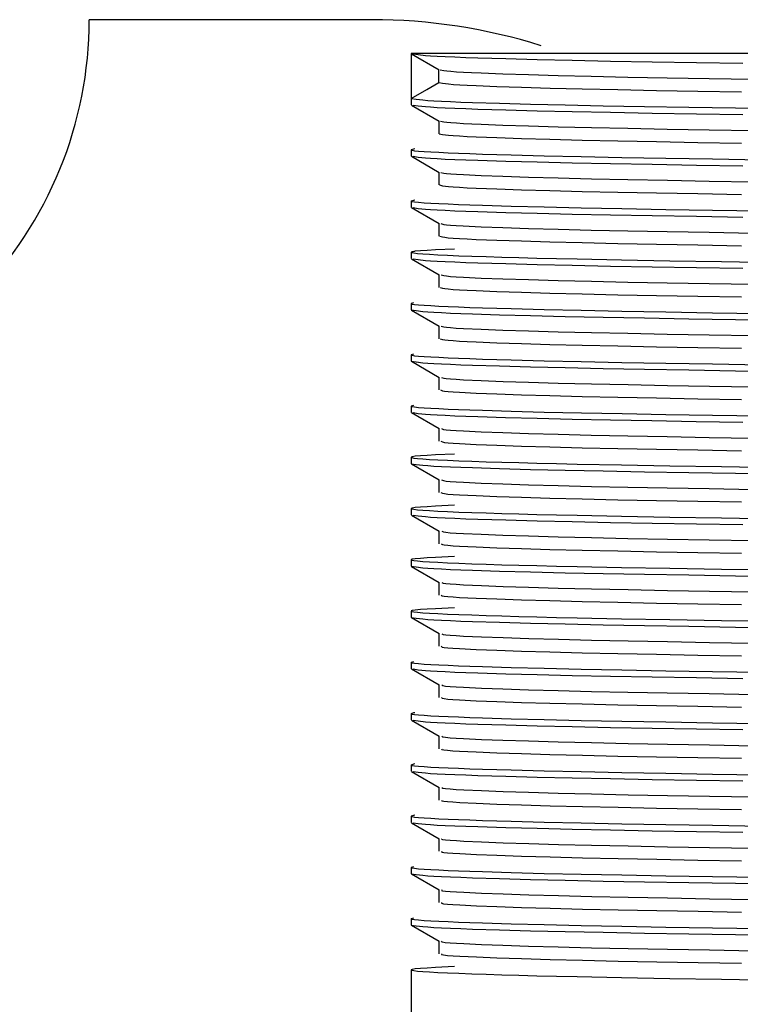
# Model space of a CAD drawing. Header units: millimetres. Extents: x 262469 to 275208, y -32539 to 9411.
# Tile 291 of 428: x 269205 to 269210, y -13354 to -13348. Entities that reach past the tile are written whole.
import ezdxf

# ---------------------------------------------------------------- set-up
doc = ezdxf.new("R2010")
doc.units = ezdxf.units.MM
doc.header["$LTSCALE"] = 100
doc.layers.add('$ IE_TELETECHNIKA', color=5, linetype='Continuous', lineweight=30)

msp = doc.modelspace()

# ---------------------------------------------------------------- linework, layer by layer
at = {"layer": '$ IE_TELETECHNIKA', "color": 7, "linetype": 'Continuous'}
for p, q in [((269207.4356, -13347.7678), (269205.6356, -13347.7678)), ((269207.6876, -13347.9838), (269207.6876, -13348.2696)), ((269214.3836, -13347.9838), (269207.6876, -13347.9838)), ((269207.6887, -13347.985), (269207.8655, -13348.0871)), ((269207.8644, -13348.1675), (269207.8644, -13348.0865)), ((269207.6876, -13348.2726), (269207.6876, -13348.3104)), ((269207.6887, -13348.3116), (269207.8655, -13348.4137)), ((269207.8644, -13348.4131), (269207.8644, -13348.4941)), ((269207.8644, -13348.4131), (269207.8644, -13348.4941)), ((269207.6876, -13348.5962), (269207.6876, -13348.637)), ((269207.7101, -13348.5905), (269207.7025, -13348.5924)), ((269207.6887, -13348.6382), (269207.8655, -13348.7403)), ((269207.8644, -13348.7397), (269207.8644, -13348.8207)), ((269207.8644, -13348.7397), (269207.8644, -13348.8207)), ((269207.6876, -13348.9227), (269207.6876, -13348.9636)), ((269207.7101, -13348.9171), (269207.7025, -13348.919)), ((269207.6887, -13348.9647), (269207.8655, -13349.0668)), ((269207.8644, -13349.0662), (269207.8644, -13349.1473)), ((269207.8644, -13349.0662), (269207.8644, -13349.1473)), ((269207.7101, -13349.2437), (269207.6876, -13349.2493)), ((269207.6876, -13349.2493), (269207.6876, -13349.2901)), ((269207.6887, -13349.2913), (269207.8655, -13349.3934)), ((269207.8644, -13349.3928), (269207.8644, -13349.4738)), ((269207.8644, -13349.3928), (269207.8644, -13349.4738)), ((269207.6876, -13349.5759), (269207.6876, -13349.6167)), ((269207.6887, -13349.6179), (269207.8655, -13349.72)), ((269207.8644, -13349.7194), (269207.8644, -13349.8004)), ((269207.8644, -13349.7194), (269207.8644, -13349.8004)), ((269207.6876, -13349.9024), (269207.6876, -13349.9433)), ((269207.6887, -13349.9444), (269207.8655, -13350.0466)), ((269207.8644, -13350.0459), (269207.8644, -13350.127)), ((269207.8644, -13350.0459), (269207.8644, -13350.127)), ((269207.6876, -13350.229), (269207.6876, -13350.2698)), ((269207.6886, -13350.271), (269207.8654, -13350.3731)), ((269207.8644, -13350.3725), (269207.8644, -13350.4535)), ((269207.8644, -13350.3725), (269207.8644, -13350.4535)), ((269207.6876, -13350.5556), (269207.6876, -13350.5964)), ((269207.6887, -13350.5976), (269207.8655, -13350.6997)), ((269207.8644, -13350.6991), (269207.8644, -13350.7801)), ((269207.8644, -13350.6991), (269207.8644, -13350.7801)), ((269207.6876, -13350.8822), (269207.6876, -13350.923)), ((269207.6887, -13350.9241), (269207.8655, -13351.0263)), ((269207.8644, -13351.0257), (269207.8644, -13351.1067)), ((269207.8644, -13351.0257), (269207.8644, -13351.1067)), ((269207.6876, -13351.2087), (269207.6876, -13351.2496)), ((269207.6887, -13351.2507), (269207.8655, -13351.3529)), ((269207.8644, -13351.3522), (269207.8644, -13351.4332)), ((269207.8644, -13351.3522), (269207.8644, -13351.4332)), ((269207.6876, -13351.5353), (269207.6876, -13351.5761)), ((269207.6887, -13351.5773), (269207.8655, -13351.6794)), ((269207.8644, -13351.6788), (269207.8644, -13351.7598)), ((269207.8644, -13351.6788), (269207.8644, -13351.7598)), ((269207.6876, -13351.8619), (269207.6876, -13351.9027)), ((269207.6887, -13351.9039), (269207.8654, -13352.006)), ((269207.8644, -13352.0054), (269207.8644, -13352.0864)), ((269207.8644, -13352.0054), (269207.8644, -13352.0864)), ((269207.6876, -13352.1884), (269207.6876, -13352.2293)), ((269207.7101, -13352.1828), (269207.7025, -13352.1847)), ((269207.6887, -13352.2304), (269207.8655, -13352.3326)), ((269207.8644, -13352.3319), (269207.8644, -13352.413)), ((269207.8644, -13352.3319), (269207.8644, -13352.413)), ((269207.6876, -13352.515), (269207.6876, -13352.5558)), ((269207.7101, -13352.5094), (269207.7025, -13352.5113)), ((269207.6887, -13352.557), (269207.8655, -13352.6591)), ((269207.8644, -13352.6585), (269207.8644, -13352.7395)), ((269207.8644, -13352.6585), (269207.8644, -13352.7395)), ((269207.7101, -13352.836), (269207.7025, -13352.8379)), ((269207.6876, -13352.8416), (269207.6876, -13352.8824)), ((269207.6887, -13352.8836), (269207.8655, -13352.9857)), ((269207.8644, -13352.9851), (269207.8644, -13353.0661)), ((269207.8644, -13352.9851), (269207.8644, -13353.0661)), ((269207.6876, -13353.1682), (269207.6876, -13353.209)), ((269207.6887, -13353.2102), (269207.8655, -13353.3123)), ((269207.8644, -13353.3116), (269207.8644, -13353.3927)), ((269207.8644, -13353.3116), (269207.8644, -13353.3927)), ((269207.6876, -13353.4947), (269207.6876, -13353.5355)), ((269207.6887, -13353.5367), (269207.8655, -13353.6388)), ((269207.8644, -13353.6382), (269207.8644, -13353.7192)), ((269207.8644, -13353.6382), (269207.8644, -13353.7192)), ((269207.6876, -13353.8213), (269207.6876, -13356.9838))]:
    msp.add_line(p, q, dxfattribs=at)
for points in [[(269207.7003, -13347.9851), (269207.7323, -13347.9899), (269207.7787, -13347.9949), (269207.8116, -13347.9973), (269207.8534, -13347.9999), (269207.9051, -13348.0025), (269207.9661, -13348.0051), (269208.0357, -13348.0077), (269208.1134, -13348.0104), (269208.2899, -13348.0157), (269208.4909, -13348.021), (269208.7141, -13348.0261), (269208.9587, -13348.0311), (269209.2233, -13348.036), (269209.5055, -13348.0407), (269209.8025, -13348.0455)], [(269207.8728, -13348.0871), (269207.8961, -13348.0919), (269207.9142, -13348.0943), (269207.9402, -13348.0968), (269207.9757, -13348.0993), (269208.0202, -13348.1019), (269208.0728, -13348.1045), (269208.1327, -13348.1072), (269208.2718, -13348.1125), (269208.4355, -13348.1178), (269208.6239, -13348.123), (269208.8357, -13348.1282), (269209.0684, -13348.1332), (269209.3195, -13348.1379), (269209.5869, -13348.1427), (269209.8681, -13348.1475)], [(269207.6876, -13348.2696), (269207.7866, -13348.2124), (269207.8644, -13348.1675)], [(269207.8644, -13348.1675), (269207.8863, -13348.1723), (269207.9253, -13348.1772), (269207.9566, -13348.1797), (269207.9967, -13348.1822), (269208.0451, -13348.1848), (269208.101, -13348.1875), (269208.2331, -13348.1927), (269208.3904, -13348.198), (269208.5725, -13348.2033), (269208.7782, -13348.2085), (269209.0055, -13348.2135), (269209.2519, -13348.2183), (269209.5151, -13348.2231), (269209.7927, -13348.2279)], [(269207.6876, -13348.2696), (269207.7189, -13348.2745), (269207.7629, -13348.2794), (269207.7937, -13348.2819), (269207.8326, -13348.2844), (269207.8808, -13348.287), (269207.9384, -13348.2897), (269208.0049, -13348.2923), (269208.0795, -13348.295), (269208.2511, -13348.3004), (269208.4485, -13348.3057), (269208.6693, -13348.3109), (269208.9119, -13348.316), (269209.1752, -13348.3209), (269209.4569, -13348.3256), (269209.754, -13348.3304), (269210.0634, -13348.3354)], [(269207.7003, -13348.3117), (269207.7324, -13348.3165), (269207.7787, -13348.3214), (269207.8117, -13348.3239), (269207.8535, -13348.3265), (269207.9052, -13348.329), (269207.9662, -13348.3317), (269208.0359, -13348.3343), (269208.1135, -13348.337), (269208.2901, -13348.3423), (269208.491, -13348.3476), (269208.7143, -13348.3527), (269208.9588, -13348.3577), (269209.2234, -13348.3625), (269209.5057, -13348.3673), (269209.8027, -13348.372)], [(269207.8744, -13348.4137), (269207.8961, -13348.4185), (269207.9139, -13348.4209), (269207.9399, -13348.4234), (269207.9756, -13348.4259), (269208.0203, -13348.4285), (269208.0732, -13348.4311), (269208.1332, -13348.4338), (269208.2722, -13348.4391), (269208.4359, -13348.4443), (269208.6244, -13348.4496), (269208.8362, -13348.4548), (269209.0689, -13348.4598), (269209.3201, -13348.4645), (269209.5875, -13348.4693), (269209.8686, -13348.4741)], [(269207.8664, -13348.4941), (269207.8866, -13348.4989), (269207.9249, -13348.5037), (269207.9562, -13348.5063), (269207.9965, -13348.5088), (269208.045, -13348.5114), (269208.101, -13348.514), (269208.2331, -13348.5193), (269208.3902, -13348.5246), (269208.5723, -13348.5299), (269208.7781, -13348.5351), (269209.0053, -13348.5401), (269209.2517, -13348.5449), (269209.5149, -13348.5496), (269209.7926, -13348.5544)], [(269207.7025, -13348.5924), (269207.6869, -13348.5973), (269207.6931, -13348.5998), (269207.7093, -13348.6023), (269207.7351, -13348.6048), (269207.7698, -13348.6074), (269207.8129, -13348.61), (269207.8639, -13348.6127), (269207.9224, -13348.6153), (269207.9883, -13348.6181), (269208.0616, -13348.6208), (269208.1421, -13348.6235), (269208.3249, -13348.629), (269208.5357, -13348.6344), (269208.7721, -13348.6397), (269209.0314, -13348.6448), (269209.3108, -13348.6498), (269209.6075, -13348.6547), (269209.9185, -13348.6596)], [(269207.7003, -13348.6382), (269207.7324, -13348.6431), (269207.7787, -13348.648), (269207.8116, -13348.6505), (269207.8534, -13348.653), (269207.9051, -13348.6556), (269207.9661, -13348.6582), (269208.0358, -13348.6609), (269208.1134, -13348.6635), (269208.29, -13348.6688), (269208.4909, -13348.6741), (269208.7142, -13348.6793), (269208.9587, -13348.6843), (269209.2233, -13348.6891), (269209.5056, -13348.6938), (269209.8025, -13348.6986)], [(269207.8758, -13348.7403), (269207.8961, -13348.7451), (269207.9135, -13348.7475), (269207.9396, -13348.75), (269207.9755, -13348.7525), (269208.0205, -13348.7551), (269208.1336, -13348.7604), (269208.2725, -13348.7656), (269208.4362, -13348.7709), (269208.6247, -13348.7762), (269208.8366, -13348.7814), (269209.0693, -13348.7863), (269209.3205, -13348.7911), (269209.5879, -13348.7959), (269209.869, -13348.8007)], [(269207.8682, -13348.8207), (269207.8869, -13348.8254), (269207.9245, -13348.8303), (269207.9559, -13348.8328), (269207.9963, -13348.8354), (269208.045, -13348.838), (269208.1011, -13348.8406), (269208.2331, -13348.8459), (269208.3902, -13348.8512), (269208.5723, -13348.8564), (269208.7781, -13348.8616), (269209.0054, -13348.8667), (269209.2518, -13348.8715), (269209.515, -13348.8762), (269209.7926, -13348.881)], [(269207.7025, -13348.919), (269207.6869, -13348.9239), (269207.693, -13348.9264), (269207.7093, -13348.9289), (269207.7351, -13348.9314), (269207.7698, -13348.934), (269207.8129, -13348.9366), (269207.8639, -13348.9392), (269207.9224, -13348.9419), (269207.9883, -13348.9446), (269208.0616, -13348.9474), (269208.1421, -13348.9501), (269208.3249, -13348.9556), (269208.5357, -13348.961), (269208.7721, -13348.9663), (269209.0313, -13348.9714), (269209.3107, -13348.9763), (269209.6074, -13348.9812), (269209.9185, -13348.9862)], [(269207.7003, -13348.9648), (269207.7324, -13348.9697), (269207.7787, -13348.9746), (269207.8116, -13348.9771), (269207.8534, -13348.9796), (269207.9051, -13348.9822), (269207.9661, -13348.9848), (269208.0358, -13348.9874), (269208.1134, -13348.9901), (269208.29, -13348.9954), (269208.4909, -13349.0007), (269208.7142, -13349.0058), (269208.9587, -13349.0108), (269209.2233, -13349.0157), (269209.5056, -13349.0204), (269209.8025, -13349.0252)], [(269207.8769, -13349.0669), (269207.8956, -13349.0716), (269207.9127, -13349.074), (269207.9388, -13349.0765), (269207.9748, -13349.0791), (269208.0199, -13349.0816), (269208.133, -13349.0869), (269208.2717, -13349.0922), (269208.4352, -13349.0975), (269208.6237, -13349.1027), (269208.8355, -13349.1079), (269209.0681, -13349.1129), (269209.3193, -13349.1177), (269209.5867, -13349.1224), (269209.8678, -13349.1272)], [(269207.87, -13349.1473), (269207.8871, -13349.152), (269207.9019, -13349.1544), (269207.9241, -13349.1569), (269207.9556, -13349.1594), (269207.9962, -13349.1619), (269208.045, -13349.1645), (269208.1012, -13349.1672), (269208.2332, -13349.1725), (269208.3902, -13349.1777), (269208.5723, -13349.183), (269208.7781, -13349.1882), (269209.0054, -13349.1932), (269209.2518, -13349.1981), (269209.515, -13349.2028), (269209.7927, -13349.2076)], [(269207.9632, -13349.2288), (269207.8432, -13349.2347), (269207.7904, -13349.2377), (269207.7461, -13349.2405), (269207.7133, -13349.2433), (269207.6942, -13349.246), (269207.6876, -13349.2487), (269207.6914, -13349.2514), (269207.7048, -13349.2541), (269207.728, -13349.2569), (269207.761, -13349.2597), (269207.8039, -13349.2626), (269207.8568, -13349.2655), (269207.9196, -13349.2684), (269207.9922, -13349.2714), (269208.0741, -13349.2744), (269208.1651, -13349.2774), (269208.2649, -13349.2805), (269208.3732, -13349.2835), (269208.4896, -13349.2864), (269208.6137, -13349.2894), (269208.7453, -13349.2923), (269209.0288, -13349.2979), (269209.337, -13349.3034), (269209.666, -13349.3087), (269210.0117, -13349.3143)], [(269207.7003, -13349.2914), (269207.7323, -13349.2962), (269207.7786, -13349.3011), (269207.8116, -13349.3036), (269207.8534, -13349.3062), (269207.9051, -13349.3088), (269207.9661, -13349.3114), (269208.0357, -13349.314), (269208.1134, -13349.3167), (269208.2899, -13349.322), (269208.4909, -13349.3273), (269208.7141, -13349.3324), (269208.9587, -13349.3374), (269209.2233, -13349.3422), (269209.5055, -13349.347), (269209.8025, -13349.3517)], [(269207.8781, -13349.3935), (269207.8955, -13349.3982), (269207.9123, -13349.4006), (269207.9386, -13349.4031), (269207.9749, -13349.4056), (269208.0202, -13349.4082), (269208.1335, -13349.4135), (269208.2722, -13349.4188), (269208.4357, -13349.4241), (269208.6242, -13349.4293), (269208.8361, -13349.4345), (269209.0688, -13349.4394), (269209.32, -13349.4442), (269209.5874, -13349.449), (269209.8685, -13349.4538)], [(269207.8716, -13349.4739), (269207.8872, -13349.4786), (269207.9015, -13349.481), (269207.9237, -13349.4834), (269207.9554, -13349.486), (269207.9961, -13349.4885), (269208.045, -13349.4911), (269208.1013, -13349.4937), (269208.2332, -13349.499), (269208.3902, -13349.5043), (269208.5722, -13349.5096), (269208.7781, -13349.5148), (269209.0054, -13349.5198), (269209.2518, -13349.5246), (269209.515, -13349.5294), (269209.7927, -13349.5342)], [(269207.7025, -13349.5722), (269207.6869, -13349.577), (269207.6931, -13349.5795), (269207.7093, -13349.582), (269207.7351, -13349.5846), (269207.7698, -13349.5871), (269207.8129, -13349.5897), (269207.8639, -13349.5924), (269207.9224, -13349.5951), (269207.9883, -13349.5978), (269208.0616, -13349.6005), (269208.1421, -13349.6032), (269208.3249, -13349.6087), (269208.5357, -13349.6141), (269208.7721, -13349.6194), (269209.0314, -13349.6246), (269209.3108, -13349.6295), (269209.6075, -13349.6344), (269209.9185, -13349.6394)], [(269207.6876, -13349.6167), (269207.7189, -13349.6216), (269207.7629, -13349.6265), (269207.7937, -13349.629), (269207.8326, -13349.6316), (269207.8808, -13349.6341), (269207.9384, -13349.6368), (269208.0049, -13349.6394), (269208.0795, -13349.6421), (269208.2511, -13349.6475), (269208.4485, -13349.6528), (269208.6693, -13349.658), (269208.9119, -13349.6631), (269209.1752, -13349.668), (269209.4569, -13349.6728), (269209.754, -13349.6776), (269210.0634, -13349.6825)], [(269207.8792, -13349.72), (269207.8951, -13349.7248), (269207.9117, -13349.7272), (269207.9383, -13349.7297), (269207.9749, -13349.7322), (269208.0204, -13349.7348), (269208.1339, -13349.7401), (269208.2725, -13349.7453), (269208.4359, -13349.7506), (269208.6245, -13349.7559), (269208.8364, -13349.7611), (269209.0691, -13349.766), (269209.3203, -13349.7708), (269209.5877, -13349.7756), (269209.8689, -13349.7804)], [(269207.8731, -13349.8004), (269207.8872, -13349.8051), (269207.9011, -13349.8076), (269207.9233, -13349.81), (269207.9551, -13349.8125), (269207.996, -13349.8151), (269208.0451, -13349.8177), (269208.1014, -13349.8203), (269208.2333, -13349.8256), (269208.3902, -13349.8309), (269208.5722, -13349.8362), (269208.7781, -13349.8414), (269209.0055, -13349.8464), (269209.2519, -13349.8512), (269209.5151, -13349.856), (269209.7928, -13349.8608)], [(269207.7025, -13349.8987), (269207.6869, -13349.9036), (269207.6931, -13349.9061), (269207.7093, -13349.9086), (269207.7351, -13349.9111), (269207.7698, -13349.9137), (269207.8129, -13349.9163), (269207.8639, -13349.9189), (269207.9224, -13349.9216), (269207.9883, -13349.9243), (269208.0616, -13349.9271), (269208.1422, -13349.9298), (269208.325, -13349.9353), (269208.5357, -13349.9407), (269208.7721, -13349.946), (269209.0314, -13349.9511), (269209.3108, -13349.9561), (269209.6075, -13349.9609), (269209.9185, -13349.9659)], [(269207.6876, -13349.9433), (269207.7189, -13349.9481), (269207.7629, -13349.9531), (269207.7937, -13349.9556), (269207.8326, -13349.9581), (269207.8808, -13349.9607), (269207.9384, -13349.9633), (269208.0049, -13349.966), (269208.0795, -13349.9687), (269208.2511, -13349.974), (269208.4485, -13349.9794), (269208.6693, -13349.9846), (269208.9119, -13349.9897), (269209.1752, -13349.9945), (269209.4569, -13349.9993), (269209.754, -13350.0041), (269210.0634, -13350.0091)], [(269207.8801, -13350.0466), (269207.8947, -13350.0514), (269207.9112, -13350.0538), (269207.9381, -13350.0563), (269207.975, -13350.0588), (269208.0207, -13350.0614), (269208.1344, -13350.0666), (269208.2729, -13350.0719), (269208.4363, -13350.0772), (269208.625, -13350.0825), (269208.837, -13350.0876), (269209.0697, -13350.0926), (269209.3208, -13350.0974), (269209.5883, -13350.1022), (269209.8694, -13350.107)], [(269207.8745, -13350.127), (269207.8871, -13350.1317), (269207.9006, -13350.1341), (269207.9228, -13350.1366), (269207.9549, -13350.1391), (269207.996, -13350.1417), (269208.1016, -13350.1469), (269208.2333, -13350.1522), (269208.3901, -13350.1575), (269208.5723, -13350.1627), (269208.7782, -13350.1679), (269209.0055, -13350.1729), (269209.2519, -13350.1778), (269209.5151, -13350.1826), (269209.7928, -13350.1873)], [(269207.7024, -13350.2253), (269207.6869, -13350.2302), (269207.6931, -13350.2327), (269207.7093, -13350.2352), (269207.7351, -13350.2377), (269207.7699, -13350.2403), (269207.813, -13350.2429), (269207.864, -13350.2455), (269207.9225, -13350.2482), (269207.9884, -13350.2509), (269208.0617, -13350.2536), (269208.1423, -13350.2564), (269208.3251, -13350.2619), (269208.5359, -13350.2673), (269208.7723, -13350.2726), (269209.0315, -13350.2777), (269209.3109, -13350.2826), (269209.6076, -13350.2875), (269209.9187, -13350.2925)], [(269207.7001, -13350.2711), (269207.7321, -13350.2759), (269207.7784, -13350.2808), (269207.8113, -13350.2833), (269207.8531, -13350.2859), (269207.9047, -13350.2884), (269207.9656, -13350.2911), (269208.0352, -13350.2937), (269208.1128, -13350.2964), (269208.2893, -13350.3017), (269208.4902, -13350.307), (269208.7134, -13350.3121), (269208.9579, -13350.3171), (269209.2225, -13350.322), (269209.5047, -13350.3267), (269209.8017, -13350.3315)], [(269207.8807, -13350.3732), (269207.8939, -13350.3779), (269207.9103, -13350.3803), (269207.9372, -13350.3828), (269207.9743, -13350.3853), (269208.0202, -13350.3879), (269208.1337, -13350.3932), (269208.2719, -13350.3985), (269208.4352, -13350.4038), (269208.6238, -13350.409), (269208.8357, -13350.4142), (269209.0684, -13350.4192), (269209.3195, -13350.424), (269209.5869, -13350.4287), (269209.8681, -13350.4335)], [(269207.8758, -13350.4536), (269207.8869, -13350.4583), (269207.9001, -13350.4607), (269207.9224, -13350.4632), (269207.9547, -13350.4657), (269207.996, -13350.4682), (269208.1017, -13350.4735), (269208.2334, -13350.4787), (269208.3901, -13350.484), (269208.5723, -13350.4893), (269208.7782, -13350.4945), (269209.0056, -13350.4995), (269209.252, -13350.5044), (269209.5152, -13350.5091), (269209.7929, -13350.5139)], [(269207.9632, -13350.5351), (269207.8432, -13350.541), (269207.7904, -13350.5439), (269207.7461, -13350.5468), (269207.7133, -13350.5496), (269207.6942, -13350.5523), (269207.6876, -13350.555), (269207.6914, -13350.5577), (269207.7048, -13350.5604), (269207.728, -13350.5632), (269207.761, -13350.566), (269207.8039, -13350.5688), (269207.8568, -13350.5718), (269207.9196, -13350.5747), (269207.9922, -13350.5777), (269208.0741, -13350.5807), (269208.1651, -13350.5837), (269208.2649, -13350.5867), (269208.3732, -13350.5897), (269208.4896, -13350.5927), (269208.6137, -13350.5957), (269208.7453, -13350.5986), (269209.0288, -13350.6042), (269209.337, -13350.6097), (269209.666, -13350.615), (269210.0117, -13350.6206)], [(269207.6876, -13350.5964), (269207.7189, -13350.6013), (269207.7629, -13350.6062), (269207.7937, -13350.6087), (269207.8326, -13350.6113), (269207.8808, -13350.6139), (269207.9384, -13350.6165), (269208.0049, -13350.6191), (269208.0795, -13350.6218), (269208.2511, -13350.6272), (269208.4485, -13350.6325), (269208.6693, -13350.6377), (269208.9119, -13350.6428), (269209.1752, -13350.6477), (269209.4569, -13350.6525), (269209.754, -13350.6573), (269210.0634, -13350.6622)], [(269207.8814, -13350.6997), (269207.8934, -13350.7045), (269207.9098, -13350.7069), (269207.9371, -13350.7094), (269207.9745, -13350.7119), (269208.0206, -13350.7145), (269208.1342, -13350.7198), (269208.2724, -13350.7251), (269208.4357, -13350.7304), (269208.6244, -13350.7356), (269208.8364, -13350.7408), (269209.069, -13350.7457), (269209.3202, -13350.7506), (269209.5876, -13350.7553), (269209.8688, -13350.7601)], [(269207.877, -13350.7801), (269207.8866, -13350.7849), (269207.8995, -13350.7873), (269207.922, -13350.7897), (269207.9545, -13350.7922), (269207.996, -13350.7948), (269208.1019, -13350.8), (269208.2334, -13350.8053), (269208.3901, -13350.8106), (269208.5723, -13350.8159), (269208.7783, -13350.8211), (269209.0056, -13350.8261), (269209.252, -13350.8309), (269209.5153, -13350.8357), (269209.793, -13350.8405)], [(269207.9632, -13350.8616), (269207.8432, -13350.8676), (269207.7904, -13350.8705), (269207.7461, -13350.8734), (269207.7133, -13350.8762), (269207.6942, -13350.8789), (269207.6876, -13350.8815), (269207.6914, -13350.8842), (269207.7048, -13350.887), (269207.728, -13350.8897), (269207.761, -13350.8926), (269207.8039, -13350.8954), (269207.8568, -13350.8983), (269207.9196, -13350.9013), (269207.9922, -13350.9043), (269208.0741, -13350.9073), (269208.1651, -13350.9103), (269208.2649, -13350.9133), (269208.3732, -13350.9163), (269208.4896, -13350.9193), (269208.6137, -13350.9222), (269208.7453, -13350.9251), (269209.0288, -13350.9308), (269209.337, -13350.9362), (269209.666, -13350.9416), (269210.0117, -13350.9471)], [(269207.7003, -13350.9242), (269207.7323, -13350.9291), (269207.7786, -13350.934), (269207.8116, -13350.9365), (269207.8534, -13350.939), (269207.9051, -13350.9416), (269207.9661, -13350.9442), (269208.0357, -13350.9469), (269208.1134, -13350.9495), (269208.2899, -13350.9549), (269208.4909, -13350.9601), (269208.7141, -13350.9653), (269208.9587, -13350.9703), (269209.2233, -13350.9751), (269209.5055, -13350.9798), (269209.8025, -13350.9846)], [(269207.882, -13351.0263), (269207.8927, -13351.031), (269207.9092, -13351.0335), (269207.9369, -13351.036), (269207.9746, -13351.0385), (269208.021, -13351.0411), (269208.1347, -13351.0464), (269208.2727, -13351.0516), (269208.436, -13351.0569), (269208.6248, -13351.0622), (269208.8368, -13351.0674), (269209.0695, -13351.0723), (269209.3207, -13351.0772), (269209.5881, -13351.0819), (269209.8692, -13351.0867)], [(269207.878, -13351.1067), (269207.8862, -13351.1114), (269207.8989, -13351.1138), (269207.9216, -13351.1163), (269207.9543, -13351.1188), (269207.996, -13351.1214), (269208.102, -13351.1266), (269208.2334, -13351.1319), (269208.3901, -13351.1372), (269208.5723, -13351.1425), (269208.7783, -13351.1476), (269209.0057, -13351.1527), (269209.2521, -13351.1575), (269209.5153, -13351.1623), (269209.7931, -13351.167)], [(269207.9632, -13351.1882), (269207.8432, -13351.1942), (269207.7904, -13351.1971), (269207.7461, -13351.1999), (269207.7133, -13351.2027), (269207.6942, -13351.2055), (269207.6876, -13351.2081), (269207.6914, -13351.2108), (269207.7048, -13351.2135), (269207.728, -13351.2163), (269207.761, -13351.2191), (269207.8039, -13351.222), (269207.8568, -13351.2249), (269207.9196, -13351.2278), (269207.9922, -13351.2308), (269208.0741, -13351.2338), (269208.1651, -13351.2369), (269208.2649, -13351.2399), (269208.3732, -13351.2429), (269208.4896, -13351.2459), (269208.6137, -13351.2488), (269208.7453, -13351.2517), (269209.0288, -13351.2574), (269209.337, -13351.2628), (269209.666, -13351.2682), (269210.0117, -13351.2737)], [(269207.6876, -13351.2496), (269207.7189, -13351.2544), (269207.7629, -13351.2594), (269207.7937, -13351.2619), (269207.8326, -13351.2644), (269207.8808, -13351.267), (269207.9384, -13351.2696), (269208.0049, -13351.2723), (269208.0795, -13351.275), (269208.2511, -13351.2803), (269208.4485, -13351.2856), (269208.6693, -13351.2909), (269208.9119, -13351.2959), (269209.1752, -13351.3008), (269209.4569, -13351.3056), (269209.754, -13351.3104), (269210.0634, -13351.3154)], [(269207.8824, -13351.3529), (269207.892, -13351.3576), (269207.9087, -13351.3601), (269207.9367, -13351.3625), (269207.9748, -13351.3651), (269208.0214, -13351.3677), (269208.1351, -13351.3729), (269208.273, -13351.3782), (269208.4363, -13351.3835), (269208.6252, -13351.3888), (269208.8372, -13351.3939), (269209.0699, -13351.3989), (269209.3211, -13351.4037), (269209.5885, -13351.4085), (269209.8697, -13351.4133)], [(269207.8789, -13351.4333), (269207.8857, -13351.438), (269207.8983, -13351.4404), (269207.9212, -13351.4429), (269207.9542, -13351.4454), (269207.9961, -13351.448), (269208.1022, -13351.4532), (269208.2335, -13351.4585), (269208.3901, -13351.4637), (269208.5723, -13351.469), (269208.7784, -13351.4742), (269209.0057, -13351.4792), (269209.2521, -13351.4841), (269209.5154, -13351.4889), (269209.7931, -13351.4936)], [(269207.9632, -13351.5148), (269207.8432, -13351.5207), (269207.7904, -13351.5237), (269207.7461, -13351.5265), (269207.7133, -13351.5293), (269207.6942, -13351.532), (269207.6876, -13351.5347), (269207.6914, -13351.5374), (269207.7048, -13351.5401), (269207.728, -13351.5429), (269207.761, -13351.5457), (269207.8039, -13351.5486), (269207.8568, -13351.5515), (269207.9196, -13351.5544), (269207.9922, -13351.5574), (269208.0741, -13351.5604), (269208.1651, -13351.5634), (269208.2649, -13351.5665), (269208.3732, -13351.5695), (269208.4896, -13351.5724), (269208.6137, -13351.5754), (269208.7453, -13351.5783), (269209.0288, -13351.5839), (269209.337, -13351.5894), (269209.666, -13351.5947), (269210.0117, -13351.6003)], [(269207.6876, -13351.5761), (269207.7189, -13351.581), (269207.7629, -13351.5859), (269207.7937, -13351.5884), (269207.8326, -13351.591), (269207.8808, -13351.5936), (269207.9384, -13351.5962), (269208.0049, -13351.5989), (269208.0795, -13351.6015), (269208.2511, -13351.6069), (269208.4485, -13351.6122), (269208.6693, -13351.6174), (269208.9119, -13351.6225), (269209.1752, -13351.6274), (269209.4569, -13351.6322), (269209.754, -13351.637), (269210.0634, -13351.6419)], [(269207.8827, -13351.6795), (269207.8912, -13351.6842), (269207.9082, -13351.6866), (269207.9366, -13351.6891), (269207.975, -13351.6917), (269208.0218, -13351.6943), (269208.1355, -13351.6995), (269208.2733, -13351.7048), (269208.4366, -13351.7101), (269208.6256, -13351.7154), (269208.8377, -13351.7205), (269209.0704, -13351.7255), (269209.3215, -13351.7303), (269209.589, -13351.7351), (269209.8701, -13351.7398)], [(269207.8797, -13351.7599), (269207.8851, -13351.7646), (269207.8976, -13351.767), (269207.9208, -13351.7694), (269207.9541, -13351.772), (269207.9962, -13351.7745), (269208.1024, -13351.7797), (269208.2335, -13351.785), (269208.39, -13351.7903), (269208.5724, -13351.7956), (269208.7784, -13351.8008), (269209.0058, -13351.8058), (269209.2522, -13351.8107), (269209.5155, -13351.8154), (269209.7932, -13351.8202)], [(269207.7025, -13351.8582), (269207.6869, -13351.863), (269207.6931, -13351.8655), (269207.7093, -13351.868), (269207.7351, -13351.8705), (269207.7698, -13351.8731), (269207.8129, -13351.8757), (269207.8639, -13351.8784), (269207.9224, -13351.8811), (269207.9883, -13351.8838), (269208.0616, -13351.8865), (269208.1421, -13351.8892), (269208.3249, -13351.8947), (269208.5357, -13351.9001), (269208.7721, -13351.9054), (269209.0314, -13351.9105), (269209.3108, -13351.9155), (269209.6075, -13351.9204), (269209.9185, -13351.9253)], [(269207.7003, -13351.904), (269207.7323, -13351.9088), (269207.7786, -13351.9137), (269207.8116, -13351.9162), (269207.8534, -13351.9187), (269207.9051, -13351.9213), (269207.9661, -13351.9239), (269208.0357, -13351.9266), (269208.1134, -13351.9292), (269208.2899, -13351.9346), (269208.4908, -13351.9398), (269208.7141, -13351.945), (269208.9586, -13351.95), (269209.2232, -13351.9548), (269209.5055, -13351.9595), (269209.8024, -13351.9643)], [(269207.8828, -13352.006), (269207.8901, -13352.0107), (269207.9073, -13352.0132), (269207.9359, -13352.0157), (269207.9745, -13352.0182), (269208.0214, -13352.0208), (269208.1348, -13352.0261), (269208.2724, -13352.0314), (269208.4356, -13352.0366), (269208.6245, -13352.0419), (269208.8365, -13352.047), (269209.0692, -13352.052), (269209.3203, -13352.0569), (269209.5877, -13352.0616), (269209.8689, -13352.0664)], [(269207.8803, -13352.0864), (269207.8845, -13352.0911), (269207.897, -13352.0935), (269207.9205, -13352.096), (269207.954, -13352.0985), (269207.9963, -13352.1011), (269208.1025, -13352.1063), (269208.2335, -13352.1116), (269208.39, -13352.1169), (269208.5724, -13352.1222), (269208.7785, -13352.1274), (269209.0059, -13352.1324), (269209.2523, -13352.1373), (269209.5156, -13352.142), (269209.7933, -13352.1467)], [(269207.7025, -13352.1847), (269207.6869, -13352.1896), (269207.6931, -13352.1921), (269207.7093, -13352.1946), (269207.7351, -13352.1971), (269207.7698, -13352.1997), (269207.8129, -13352.2023), (269207.8639, -13352.2049), (269207.9224, -13352.2076), (269207.9883, -13352.2103), (269208.0616, -13352.2131), (269208.1422, -13352.2158), (269208.325, -13352.2213), (269208.5357, -13352.2267), (269208.7721, -13352.232), (269209.0314, -13352.2371), (269209.3108, -13352.2421), (269209.6075, -13352.2469), (269209.9185, -13352.2519)], [(269207.7003, -13352.2305), (269207.7323, -13352.2354), (269207.7786, -13352.2403), (269207.8116, -13352.2428), (269207.8534, -13352.2453), (269207.9051, -13352.2479), (269207.9661, -13352.2505), (269208.0357, -13352.2532), (269208.1134, -13352.2558), (269208.2899, -13352.2611), (269208.4908, -13352.2664), (269208.7141, -13352.2716), (269208.9586, -13352.2766), (269209.2232, -13352.2814), (269209.5055, -13352.2861), (269209.8024, -13352.2909)], [(269207.8828, -13352.3326), (269207.8893, -13352.3373), (269207.9068, -13352.3398), (269207.9359, -13352.3423), (269207.9749, -13352.3448), (269208.022, -13352.3474), (269208.1353, -13352.3527), (269208.2727, -13352.3579), (269208.436, -13352.3632), (269208.625, -13352.3685), (269208.8371, -13352.3736), (269209.0698, -13352.3786), (269209.3209, -13352.3835), (269209.5883, -13352.3882), (269209.8695, -13352.393)], [(269207.8809, -13352.413), (269207.8838, -13352.4177), (269207.8964, -13352.4201), (269207.9201, -13352.4226), (269207.9539, -13352.4251), (269207.9965, -13352.4277), (269208.1027, -13352.4329), (269208.2335, -13352.4382), (269208.39, -13352.4435), (269208.5724, -13352.4487), (269208.7786, -13352.4539), (269209.0059, -13352.459), (269209.2523, -13352.4638), (269209.5156, -13352.4686), (269209.7934, -13352.4733)], [(269207.7025, -13352.5113), (269207.6869, -13352.5162), (269207.6931, -13352.5187), (269207.7093, -13352.5212), (269207.7351, -13352.5237), (269207.7698, -13352.5263), (269207.8129, -13352.5289), (269207.8639, -13352.5315), (269207.9224, -13352.5342), (269207.9883, -13352.5369), (269208.0616, -13352.5396), (269208.1421, -13352.5424), (269208.3249, -13352.5479), (269208.5357, -13352.5533), (269208.7721, -13352.5586), (269209.0314, -13352.5637), (269209.3108, -13352.5686), (269209.6075, -13352.5735), (269209.9185, -13352.5785)], [(269207.7003, -13352.5571), (269207.7323, -13352.5619), (269207.7786, -13352.5668), (269207.8116, -13352.5693), (269207.8534, -13352.5719), (269207.9051, -13352.5745), (269207.9661, -13352.5771), (269208.0357, -13352.5797), (269208.1134, -13352.5824), (269208.2899, -13352.5877), (269208.4909, -13352.593), (269208.7141, -13352.5981), (269208.9587, -13352.6031), (269209.2233, -13352.608), (269209.5055, -13352.6127), (269209.8025, -13352.6175)], [(269207.8827, -13352.6592), (269207.8883, -13352.6639), (269207.9064, -13352.6663), (269207.9359, -13352.6688), (269207.9751, -13352.6714), (269208.0224, -13352.674), (269208.1356, -13352.6792), (269208.2729, -13352.6845), (269208.4363, -13352.6898), (269208.6253, -13352.6951), (269208.8374, -13352.7002), (269209.0701, -13352.7052), (269209.3212, -13352.71), (269209.5886, -13352.7148), (269209.8698, -13352.7195)], [(269207.8813, -13352.7396), (269207.883, -13352.7442), (269207.8957, -13352.7467), (269207.9198, -13352.7491), (269207.9539, -13352.7517), (269207.9967, -13352.7542), (269208.1028, -13352.7595), (269208.2335, -13352.7647), (269208.39, -13352.77), (269208.5725, -13352.7753), (269208.7786, -13352.7805), (269209.006, -13352.7855), (269209.2524, -13352.7904), (269209.5157, -13352.7952), (269209.7935, -13352.7999)], [(269207.7025, -13352.8379), (269207.6869, -13352.8427), (269207.693, -13352.8452), (269207.7093, -13352.8477), (269207.7351, -13352.8503), (269207.7698, -13352.8528), (269207.8129, -13352.8554), (269207.8639, -13352.8581), (269207.9224, -13352.8608), (269207.9883, -13352.8635), (269208.0615, -13352.8662), (269208.1421, -13352.869), (269208.3249, -13352.8744), (269208.5357, -13352.8798), (269208.7721, -13352.8851), (269209.0313, -13352.8903), (269209.3107, -13352.8952), (269209.6074, -13352.9001), (269209.9185, -13352.9051)], [(269207.7003, -13352.8837), (269207.7324, -13352.8885), (269207.7787, -13352.8934), (269207.8117, -13352.8959), (269207.8535, -13352.8985), (269207.9052, -13352.901), (269207.9662, -13352.9037), (269208.0359, -13352.9063), (269208.1135, -13352.909), (269208.2901, -13352.9143), (269208.491, -13352.9195), (269208.7143, -13352.9247), (269208.9588, -13352.9297), (269209.2234, -13352.9345), (269209.5057, -13352.9393), (269209.8027, -13352.944)], [(269207.8825, -13352.9857), (269207.8813, -13352.9881), (269207.8875, -13352.9905), (269207.906, -13352.9929), (269207.9359, -13352.9954), (269207.9755, -13352.998), (269208.023, -13353.0006), (269208.1361, -13353.0058), (269208.2732, -13353.0111), (269208.4367, -13353.0164), (269208.6258, -13353.0216), (269208.838, -13353.0268), (269209.0706, -13353.0318), (269209.3217, -13353.0366), (269209.5892, -13353.0413), (269209.8703, -13353.0461)], [(269207.8816, -13353.0661), (269207.8821, -13353.0708), (269207.8951, -13353.0732), (269207.9195, -13353.0757), (269207.954, -13353.0782), (269207.9969, -13353.0808), (269208.103, -13353.086), (269208.2335, -13353.0913), (269208.39, -13353.0966), (269208.5725, -13353.1019), (269208.7787, -13353.1071), (269209.0061, -13353.1121), (269209.2525, -13353.117), (269209.5158, -13353.1217), (269209.7936, -13353.1264)], [(269207.7025, -13353.1644), (269207.6869, -13353.1693), (269207.6931, -13353.1718), (269207.7093, -13353.1743), (269207.7351, -13353.1768), (269207.7698, -13353.1794), (269207.8129, -13353.182), (269207.8639, -13353.1847), (269207.9224, -13353.1873), (269207.9883, -13353.1901), (269208.0616, -13353.1928), (269208.1421, -13353.1955), (269208.3249, -13353.201), (269208.5357, -13353.2064), (269208.7721, -13353.2117), (269209.0314, -13353.2168), (269209.3108, -13353.2218), (269209.6075, -13353.2267), (269209.9185, -13353.2316)], [(269207.6876, -13353.209), (269207.7189, -13353.2139), (269207.7629, -13353.2188), (269207.7937, -13353.2213), (269207.8326, -13353.2238), (269207.8808, -13353.2264), (269207.9384, -13353.2291), (269208.0049, -13353.2317), (269208.0795, -13353.2344), (269208.2511, -13353.2397), (269208.4485, -13353.2451), (269208.6693, -13353.2503), (269208.9119, -13353.2554), (269209.1752, -13353.2603), (269209.4569, -13353.265), (269209.754, -13353.2698), (269210.0634, -13353.2748)], [(269207.8822, -13353.3123), (269207.8803, -13353.3147), (269207.8866, -13353.3171), (269207.9055, -13353.3195), (269207.936, -13353.322), (269207.9759, -13353.3246), (269208.0235, -13353.3272), (269208.1364, -13353.3324), (269208.2734, -13353.3377), (269208.4369, -13353.343), (269208.6262, -13353.3482), (269208.8383, -13353.3534), (269209.071, -13353.3584), (269209.3221, -13353.3632), (269209.5895, -13353.3679), (269209.8707, -13353.3727)], [(269207.8817, -13353.3927), (269207.8812, -13353.3974), (269207.8945, -13353.3998), (269207.9193, -13353.4023), (269207.954, -13353.4048), (269207.9972, -13353.4074), (269208.1031, -13353.4126), (269208.2335, -13353.4179), (269208.39, -13353.4232), (269208.5726, -13353.4285), (269208.7788, -13353.4336), (269209.0061, -13353.4387), (269209.2526, -13353.4436), (269209.5159, -13353.4483), (269209.7937, -13353.453)], [(269207.7025, -13353.491), (269207.6869, -13353.4959), (269207.693, -13353.4984), (269207.7093, -13353.5009), (269207.7351, -13353.5034), (269207.7698, -13353.506), (269207.8129, -13353.5086), (269207.8639, -13353.5112), (269207.9224, -13353.5139), (269207.9883, -13353.5166), (269208.0616, -13353.5194), (269208.1421, -13353.5221), (269208.3249, -13353.5276), (269208.5357, -13353.533), (269208.7721, -13353.5383), (269209.0313, -13353.5434), (269209.3107, -13353.5484), (269209.6074, -13353.5532), (269209.9185, -13353.5582)], [(269207.6876, -13353.5355), (269207.7189, -13353.5404), (269207.7629, -13353.5454), (269207.7937, -13353.5479), (269207.8326, -13353.5504), (269207.8808, -13353.553), (269207.9384, -13353.5556), (269208.0049, -13353.5583), (269208.0795, -13353.561), (269208.2511, -13353.5663), (269208.4485, -13353.5716), (269208.6693, -13353.5769), (269208.9119, -13353.5819), (269209.1752, -13353.5868), (269209.4569, -13353.5916), (269209.754, -13353.5964), (269210.0634, -13353.6014)], [(269207.8817, -13353.6389), (269207.8792, -13353.6412), (269207.8855, -13353.6436), (269207.9048, -13353.6461), (269207.9355, -13353.6486), (269207.9756, -13353.6511), (269208.0232, -13353.6537), (269208.1357, -13353.6589), (269208.2724, -13353.6642), (269208.4358, -13353.6695), (269208.625, -13353.6748), (269208.8371, -13353.6799), (269209.0697, -13353.6849), (269209.3207, -13353.6898), (269209.5882, -13353.6945), (269209.8693, -13353.6992)], [(269207.8818, -13353.7192), (269207.8803, -13353.724), (269207.894, -13353.7264), (269207.9191, -13353.7289), (269207.9542, -13353.7314), (269207.9975, -13353.734), (269208.1034, -13353.7392), (269208.2336, -13353.7445), (269208.3901, -13353.7498), (269208.5728, -13353.755), (269208.779, -13353.7602), (269209.0064, -13353.7653), (269209.2528, -13353.7701), (269209.5162, -13353.7749), (269209.794, -13353.7796)], [(269207.9632, -13353.8008), (269207.8432, -13353.8067), (269207.7904, -13353.8097), (269207.7461, -13353.8125), (269207.7133, -13353.8153), (269207.6942, -13353.818), (269207.6876, -13353.8207), (269207.6914, -13353.8234), (269207.7048, -13353.8261), (269207.728, -13353.8289), (269207.761, -13353.8317), (269207.8039, -13353.8346), (269207.8568, -13353.8375), (269207.9196, -13353.8404), (269207.9922, -13353.8434), (269208.0741, -13353.8464), (269208.1651, -13353.8494), (269208.2649, -13353.8524), (269208.3732, -13353.8555), (269208.4896, -13353.8584), (269208.6137, -13353.8614), (269208.7453, -13353.8643), (269209.0288, -13353.8699), (269209.337, -13353.8754), (269209.666, -13353.8807), (269210.0117, -13353.8863)]]:
    msp.add_lwpolyline(points, dxfattribs=at)
for centre, radius, start, end in [((269203.1156, -13347.7678), 2.52, 315.58469, 0), ((269207.4356, -13351.3678), 3.6, 72.5424, 90)]:
    msp.add_arc(centre, radius, start, end, dxfattribs=at)

doc.saveas('drawing.dxf')
